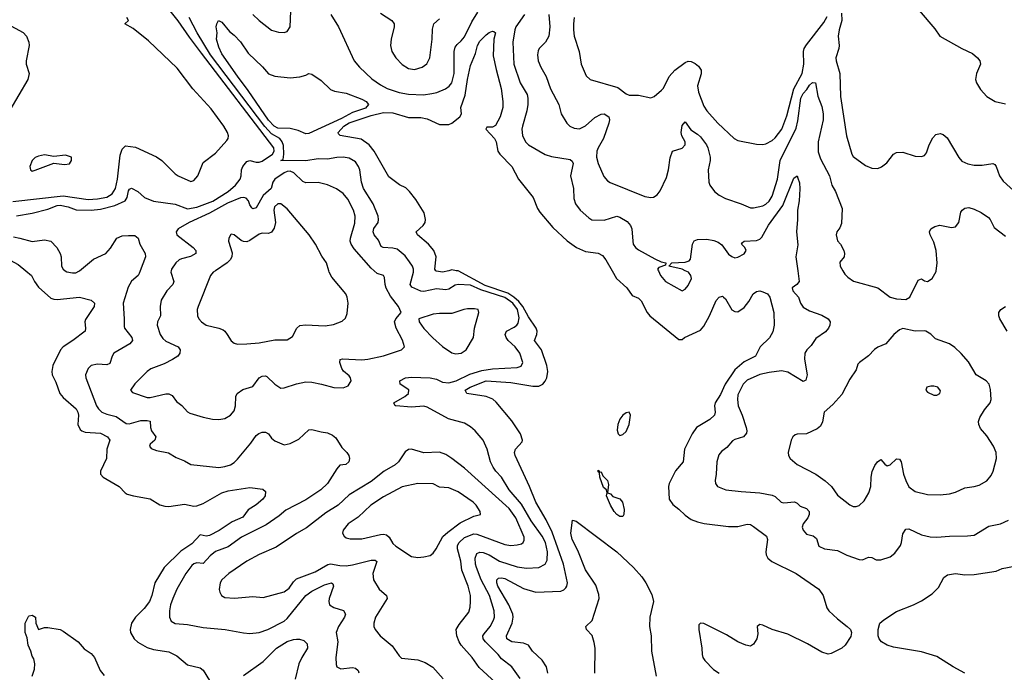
# Model space of a CAD drawing. Header units: inches. Extents: x 1552611 to 1694776, y 811966 to 917215.
# Tile 271 of 549: x 1600450 to 1606783, y 907415 to 911616. Entities that reach past the tile are written whole.
import ezdxf

# ---------------------------------------------------------------- set-up
doc = ezdxf.new("R2010")
doc.units = ezdxf.units.IN
doc.header["$MEASUREMENT"] = 0
doc.layers.add('B6900', color=7, linetype='Continuous')
doc.layers.add('B6901', color=7, linetype='Continuous')

msp = doc.modelspace()

# ---------------------------------------------------------------- linework, layer by layer
at = {"layer": 'B6900', "color": 5}
for points, elevation in [([(1600489.4, 910000), (1600525.7, 909970), (1600545, 909930), (1600570, 909894.4), (1600650, 909823.8), (1600670, 909816.6), (1600690, 909815.5), (1600834, 909830), (1600910, 909810.6), (1600930, 909791.3), (1600928, 909770), (1600874.1, 909685.9), (1600868.9, 909670), (1600872.9, 909630), (1600870.2, 909609.8), (1600791.7, 909550), (1600730.2, 909510), (1600712.1, 909490), (1600663.2, 909390), (1600656, 909350), (1600659.7, 909330), (1600682.1, 909282.1), (1600707.5, 909210), (1600730, 909184), (1600812.6, 909110), (1600823.1, 909090), (1600827.2, 909070), (1600824.1, 909010), (1600838.7, 908978.7), (1600848.5, 908968.5), (1600870, 908960.1), (1600970, 908953.6), (1601015, 908930), (1601029.1, 908910), (1601009.3, 908850), (1601009, 908790), (1600970.4, 908710), (1600970.5, 908690), (1600987.7, 908670), (1601090, 908610.5), (1601127.3, 908570), (1601141.7, 908561.7), (1601182, 908550), (1601290, 908532.2), (1601351.8, 908491.8), (1601383.6, 908483.6), (1601410, 908481.5), (1601510, 908497.2), (1601570, 908483.6), (1601590, 908486.5), (1601630, 908502), (1601750, 908570.8), (1601790, 908582.1), (1601930, 908604.9), (1602013.5, 908593.5), (1602030, 908578), (1602028.2, 908550), (1602013.7, 908530), (1601970, 908492.6), (1601919.6, 908460.4), (1601885.9, 908414.1), (1601815.8, 908384.2), (1601732.6, 908327.4), (1601670, 908296.2), (1601650, 908291.8), (1601610, 908299.1), (1601557.9, 908242.1), (1601485.8, 908194.2), (1601379, 908090), (1601319.8, 907990), (1601299.2, 907910), (1601283.9, 907870), (1601250, 907824.4), (1601195, 907770), (1601168.3, 907730), (1601160.2, 907690), (1601162.9, 907670), (1601186.7, 907630), (1601210, 907608.2), (1601270, 907575.4), (1601310, 907562.5), (1601410, 907546.5), (1601460, 907520), (1601530, 907462), (1601610, 907443.7), (1601630, 907428.4), (1601670, 907362.6)], 920), ([(1600741.7, 910000), (1600752.1, 909992.1), (1600790, 909985.3), (1600810, 909987.2), (1600830, 909995.8), (1600835.1, 910000)], 940), ([(1601225.3, 910000), (1601218.5, 909981.5), (1601210.9, 909969.1), (1601170, 909932.9), (1601146.6, 909893.4), (1601115.6, 909790), (1601122.6, 909690), (1601120.8, 909640.8), (1601123.7, 909630), (1601170.3, 909570), (1601174.9, 909550), (1601158.7, 909530), (1601056, 909470), (1601043.9, 909450), (1601030, 909402), (1601010, 909393.7), (1600950, 909398.7), (1600910.2, 909389.7), (1600890, 909369.4), (1600872.9, 909330), (1600875.8, 909310), (1600944.8, 909130), (1600955.9, 909110), (1600978, 909090), (1601010, 909076.6), (1601070, 909061.9), (1601135.7, 909015.7), (1601154.6, 909014.6), (1601230, 909035.7), (1601270, 909036.5), (1601290, 909030.3), (1601291.9, 908990), (1601297.8, 908970), (1601325.7, 908930), (1601318.4, 908910), (1601290, 908884), (1601284.4, 908870), (1601294.9, 908854.9), (1601330, 908841.5), (1601407.7, 908827.8), (1601457.2, 908797.2), (1601510, 908775.3), (1601551.5, 908751.5), (1601730, 908733.7), (1601770, 908738.7), (1601805.2, 908750), (1601830, 908766), (1601850, 908786), (1601936.4, 908890), (1601970, 908938), (1601987.3, 908952.7), (1602010, 908960.2), (1602030, 908960.2), (1602050, 908950.3), (1602070, 908922), (1602090, 908904.6), (1602150, 908878.9), (1602190, 908887.8), (1602245.3, 908914.7), (1602310, 908974.9), (1602330, 908978.5), (1602390, 908961.7), (1602430, 908956.5), (1602461.8, 908941.8), (1602484, 908924), (1602521.8, 908861.8), (1602553.7, 908830), (1602566.4, 908810), (1602572, 908790), (1602567.3, 908770), (1602548.1, 908751.9), (1602510, 908747), (1602490, 908724.5), (1602430.3, 908630), (1602387.2, 908590), (1602290, 908525.8), (1602161.4, 908458.6), (1602117.9, 908422.1), (1602035.1, 908364.9), (1601875.9, 908284.1), (1601790, 908223.2), (1601708.3, 908191.7), (1601674.9, 908165.1), (1601630, 908115.5), (1601590, 908119.4), (1601570, 908112.3), (1601558, 908102), (1601518.4, 908050), (1601461.6, 907950), (1601434.2, 907890), (1601420.2, 907850), (1601412.6, 907810), (1601413.4, 907770), (1601423.2, 907743.2), (1601449.2, 907729.2), (1601530, 907723.2), (1601630, 907703.6), (1601771, 907691), (1601890, 907668.2), (1601930, 907664.4), (1601990, 907670.2), (1602045.6, 907690), (1602150, 907743.2), (1602170, 907761.1), (1602290, 907908.9), (1602330, 907936.4), (1602410, 907977.3), (1602456, 907990), (1602464.9, 907984.9), (1602468.9, 907970), (1602439.4, 907890), (1602437.5, 907870), (1602442.4, 907850), (1602470, 907831.2), (1602533, 907813), (1602545.6, 907790), (1602539.4, 907770), (1602499.8, 907710), (1602486.4, 907670), (1602496.1, 907610), (1602483.1, 907510), (1602484.7, 907464.7), (1602490.8, 907450), (1602516.4, 907436.4), (1602590, 907445.2), (1602610, 907440.7), (1602626.7, 907426.7), (1602631.9, 907411.9)], 940), ([(1601424.5, 910000), (1601422.7, 909990), (1601441.3, 909930), (1601434.3, 909910), (1601395.6, 909870), (1601360.2, 909810), (1601353.6, 909770), (1601354.9, 909710), (1601337.3, 909670), (1601334.4, 909650), (1601354.2, 909590), (1601370, 909562.6), (1601390, 909545.6), (1601468.4, 909510), (1601481.7, 909490), (1601480.3, 909470), (1601467, 909450), (1601432.3, 909427.7), (1601379.4, 909400.6), (1601292.7, 909367.2), (1601270, 909351.6), (1601190, 909272), (1601162.8, 909230), (1601176.3, 909216.3), (1601270, 909182.8), (1601290, 909183.6), (1601390, 909207.2), (1601410, 909206.9), (1601430, 909195.6), (1601458.1, 909158.1), (1601492.3, 909132.3), (1601530, 909091.4), (1601543.5, 909083.5), (1601630, 909057.1), (1601690, 909044.2), (1601730, 909042.8), (1601770, 909049.2), (1601805.6, 909070), (1601830, 909098), (1601838.4, 909130), (1601839.1, 909190), (1601849.7, 909210), (1601884.6, 909235.4), (1601950, 909254.3), (1601989.8, 909310), (1602010, 909321.6), (1602030, 909323.6), (1602038.6, 909318.6), (1602090, 909269), (1602130, 909243.7), (1602150, 909244.9), (1602230, 909271.7), (1602290, 909284.2), (1602330, 909282), (1602392, 909270), (1602470, 909247), (1602530, 909244.9), (1602562, 909258), (1602582, 909290), (1602578.7, 909310), (1602570, 909323.7), (1602533.5, 909353.5), (1602521.7, 909370), (1602508.5, 909410), (1602511.5, 909428.5), (1602526.8, 909433.2), (1602650, 909425.6), (1602690, 909429.4), (1602790, 909452.2), (1602905.2, 909490), (1602925.7, 909510), (1602912.5, 909552.5), (1602871.6, 909630), (1602861.2, 909670), (1602868.7, 909690), (1602904, 909730), (1602886, 909770), (1602835.9, 909835.9), (1602807.8, 909887.8), (1602799.8, 909910), (1602796.5, 909956.5), (1602789.4, 909969.4), (1602750, 909982.6), (1602729.6, 910000)], 960), ([(1601709.8, 910000), (1601694.9, 909990), (1601676.4, 909970), (1601596.9, 909770), (1601592.4, 909750), (1601594, 909710), (1601601.1, 909690), (1601618.4, 909670), (1601650.2, 909650.2), (1601730, 909630.2), (1601758.2, 909618.2), (1601770.3, 909610), (1601785.3, 909590), (1601810, 909547.7), (1601830, 909532.7), (1601850, 909526.7), (1601910, 909528.8), (1601990, 909536.1), (1602090, 909554), (1602170, 909554.9), (1602204.8, 909575.3), (1602233, 909630), (1602252, 909648), (1602288.1, 909651.9), (1602414.2, 909645.8), (1602467.3, 909652.7), (1602525.1, 909674.9), (1602544.9, 909695.1), (1602556, 909724), (1602563.5, 909790), (1602556.8, 909830), (1602546.6, 909850), (1602458.5, 909958.5), (1602441.5, 909990), (1602438.3, 910000)], 980), ([(1603670, 907375.6), (1603615.1, 907450), (1603550, 907500.4), (1603527.2, 907530), (1603446.2, 907610), (1603431.8, 907630), (1603429.9, 907650), (1603436.7, 907663.3), (1603476.8, 907710), (1603498.1, 907750), (1603503, 907770), (1603502.4, 907810), (1603471, 907910), (1603417.4, 908010), (1603387.2, 908090), (1603381.3, 908110), (1603379.2, 908150), (1603390, 908178.5), (1603410, 908187.8), (1603430, 908186.9), (1603470, 908171.3), (1603536.5, 908130), (1603650, 908094), (1603710, 908085), (1603790, 908088.4), (1603829.9, 908110.1), (1603842.6, 908137.4), (1603844.9, 908190), (1603832.8, 908250), (1603810.8, 908290), (1603740.1, 908390), (1603676.7, 908496.7), (1603597.6, 908590), (1603550, 908669.8), (1603512.8, 908710), (1603495.7, 908735.7), (1603477.7, 908770), (1603455.8, 908850), (1603430.8, 908910), (1603380.4, 908970), (1603350, 908995.3), (1603310, 909019), (1603207.3, 909047.3), (1603070, 909120.7), (1603050, 909127.1), (1602970, 909121.1), (1602870, 909129), (1602865.2, 909130), (1602856.9, 909150), (1602927.3, 909190), (1602951.8, 909210), (1602952.3, 909232.3), (1602898, 909270), (1602895.6, 909290), (1602930.7, 909309.3), (1602970, 909314.4), (1603090, 909311.2), (1603130, 909302.3), (1603170, 909282.7), (1603210, 909279.1), (1603257.8, 909290), (1603345.4, 909334.6), (1603423.1, 909356.9), (1603490, 909368.8), (1603650, 909376.5), (1603675.4, 909384.6), (1603685.4, 909410), (1603666.6, 909470), (1603637.4, 909510), (1603592.1, 909550), (1603578.1, 909570), (1603571.6, 909590), (1603581.7, 909610), (1603630, 909636.8), (1603647.8, 909650), (1603656.9, 909663.1), (1603663.1, 909696.9), (1603652.1, 909750), (1603622.7, 909790), (1603570, 909826.9), (1603415.6, 909875.7), (1603350, 909905.8), (1603270, 909911.6), (1603250, 909905.7), (1603210, 909881.1), (1603190, 909876.2), (1603130, 909882.4), (1603050, 909866), (1603030, 909867.7), (1602973.2, 909893.2), (1602962.5, 909910), (1602982.3, 909990), (1602982.3, 910000)], 940), ([(1603210.1, 910000), (1603170, 909990.6), (1603130, 909996.9), (1603127.6, 910000)], 920), ([(1603847.2, 907410), (1603839.4, 907450), (1603810, 907492.4), (1603747.3, 907550), (1603721.6, 907590), (1603690, 907601.5), (1603616.2, 907610), (1603582.7, 907630), (1603581.1, 907650), (1603618.3, 907730), (1603624.9, 907770), (1603622.2, 907790), (1603596.8, 907850), (1603526.3, 907970), (1603519, 907990), (1603519.4, 908010), (1603530, 908021.1), (1603550, 908023), (1603570, 908018.4), (1603690, 907953.2), (1603770, 907930.8), (1603930, 907936.2), (1603950, 907945.8), (1603961.7, 907958.3), (1603969.8, 907970.2), (1603972.7, 907990), (1603947.8, 908110), (1603875.8, 908315.8), (1603836, 908396), (1603769.4, 908510), (1603729.9, 908609.9), (1603636, 908810), (1603631.6, 908830), (1603638, 908850), (1603682, 908898), (1603684.2, 908910), (1603671.5, 908950), (1603614.4, 909034.4), (1603514, 909154), (1603492.8, 909172.8), (1603450, 909189.6), (1603325.2, 909210), (1603314.5, 909230), (1603348.2, 909250), (1603450, 909290.4), (1603610, 909280.3), (1603750, 909256), (1603790, 909257.1), (1603814.8, 909270), (1603830.7, 909289.3), (1603840.5, 909310), (1603846.1, 909350), (1603839.9, 909390), (1603806.2, 909490), (1603760.8, 909550), (1603777, 909590), (1603778, 909610), (1603771.3, 909630), (1603722.2, 909702.2), (1603685.3, 909770), (1603661.3, 909801.3), (1603628.1, 909830), (1603590, 909854.3), (1603444.3, 909904.3), (1603270, 909998.1), (1603258.3, 910000)], 920), ([(1604260, 910000), (1604289.3, 909949.3), (1604354.9, 909890), (1604390, 909840.7), (1604430, 909822.4), (1604446.9, 909806.9), (1604485.7, 909730), (1604503.1, 909710), (1604690, 909557.3), (1604710, 909557.3), (1604725.2, 909570), (1604830, 909616.5), (1604850, 909642.4), (1604886, 909710), (1604930, 909807.3), (1604950, 909830.4), (1604970, 909834.9), (1604977.3, 909830), (1604990, 909819.1), (1605030, 909748.5), (1605050, 909736.5), (1605070, 909736), (1605110, 909763.1), (1605139.1, 909800.9), (1605168.1, 909851.9), (1605190, 909865.8), (1605210, 909869.4), (1605230, 909864.8), (1605260.2, 909850), (1605276, 909830), (1605300.7, 909730), (1605302.7, 909650), (1605294, 909606), (1605272.1, 909567.9), (1605212.7, 909510), (1605182.6, 909450), (1605110, 909412.7), (1605050, 909361.6), (1604988.7, 909270), (1604958.1, 909201.9), (1604924.3, 909150), (1604918.8, 909130), (1604923.9, 909090), (1604919.2, 909070), (1604890, 909042.9), (1604803.1, 908990), (1604774.4, 908950), (1604725.2, 908850), (1604717.6, 908770), (1604667.5, 908712.5), (1604627.9, 908630), (1604623.6, 908610), (1604628.1, 908530), (1604650, 908494.4), (1604690, 908464.9), (1604730, 908425.3), (1604770, 908399.1), (1604810, 908383.2), (1604852.1, 908372.1), (1605010, 908353.6), (1605070, 908353.1), (1605130, 908367.9), (1605150, 908366), (1605170, 908353.1), (1605253.4, 908290), (1605260.8, 908270), (1605249.2, 908190), (1605252.4, 908170), (1605262, 908150), (1605288.5, 908128.5), (1605443.8, 908050), (1605590, 907950.3), (1605618.9, 907910), (1605642.6, 907830), (1605654.4, 907810), (1605710, 907759.3), (1605773.4, 907710), (1605793.4, 907690), (1605800.7, 907670), (1605795.5, 907644.5), (1605759.1, 907590), (1605739.1, 907570), (1605670, 907535.8), (1605650, 907532.2), (1605610, 907543.5), (1605517.4, 907597.4), (1605390, 907660.2), (1605290.6, 907690.6), (1605230, 907718.3), (1605210, 907721.6), (1605193.4, 907710), (1605196.7, 907663.3), (1605190.8, 907630), (1605170, 907595.3), (1605150, 907583.7), (1605121.2, 907590), (1605070, 907610.8), (1604995.4, 907655.4), (1604850.3, 907729.7), (1604828.2, 907731.8), (1604819, 907721), (1604817.2, 907690), (1604838.6, 907570), (1604840.2, 907530), (1604844.9, 907510), (1604857.6, 907490), (1604912.5, 907432.5), (1604948.4, 907408.4)], 920), ([(1604558, 910000), (1604571.8, 909970), (1604604.4, 909930), (1604710, 909870.7), (1604730, 909880.7), (1604750, 909904), (1604770.7, 909949.3), (1604766.6, 909970), (1604751.6, 909990), (1604730.6, 910000)], 940), ([(1605454.2, 910000), (1605463.6, 909930), (1605449.4, 909910.6), (1605418, 909890), (1605422.3, 909870), (1605459.6, 909830), (1605471.5, 909791.5), (1605490, 909766), (1605530, 909741.3), (1605610, 909714.3), (1605650.2, 909690.2), (1605663, 909670), (1605661.6, 909650), (1605652.2, 909630), (1605632.6, 909607.4), (1605570, 909564.5), (1605540.9, 909519.1), (1605512.7, 909490), (1605500.3, 909470), (1605497.7, 909430), (1605515.8, 909330), (1605505.7, 909294.3), (1605490, 909287.4), (1605390, 909347), (1605350, 909354.3), (1605270, 909344.6), (1605210, 909331.7), (1605130, 909294.9), (1605104.1, 909270), (1605070, 909200.7), (1605065.9, 909170), (1605070.2, 909130), (1605097.3, 909070), (1605122.8, 908990), (1605128, 908970), (1605125.1, 908954.9), (1605106, 908930), (1605050, 908913.3), (1605035.2, 908904.8), (1604998.5, 908861.5), (1604964, 908836), (1604946.2, 908813.8), (1604933.2, 908770), (1604930.3, 908690), (1604924.2, 908650), (1604925.7, 908630), (1604939.1, 908610), (1604992, 908590), (1605090, 908578), (1605209.8, 908570.2), (1605290, 908555.4), (1605310, 908547.2), (1605348.4, 908510), (1605365.4, 908505.5), (1605432.6, 908512.6), (1605450, 908504), (1605470, 908483.9), (1605510.3, 908470), (1605526.9, 908450), (1605527.3, 908430), (1605518.8, 908410), (1605489.1, 908370), (1605483.6, 908350), (1605490.3, 908330), (1605510, 908304.2), (1605553, 908293), (1605575.4, 908275.4), (1605590, 908227), (1605626.8, 908210), (1605710, 908198.3), (1605770, 908168.9), (1605850, 908141.3), (1605870, 908139.5), (1605910, 908154.9), (1605930, 908152.7), (1605959.5, 908139.5), (1605990, 908138.7), (1606050, 908159), (1606078.6, 908181.4), (1606114.5, 908230), (1606122.4, 908250), (1606130, 908306), (1606150, 908337.1), (1606170, 908338.7), (1606250, 908298.7), (1606306.6, 908286.6), (1606350, 908284), (1606430, 908291.7), (1606546.3, 908293.7), (1606590, 908298.4), (1606684.4, 908355.6), (1606759, 908370), (1606810, 908394)], 940), ([(1605745.1, 910000), (1605758.3, 909978.3), (1605777.7, 909957.7), (1605812.3, 909932.3), (1605968.8, 909888.8), (1606050, 909828.9), (1606090, 909817.8), (1606150, 909814.9), (1606175.1, 909830), (1606230, 909939.1), (1606250, 909946.8), (1606270, 909934.8), (1606290, 909931), (1606319, 909950), (1606344.8, 909995.2), (1606345.4, 910000)], 960), ([(1606802, 909610), (1606754.7, 909690), (1606748, 909710), (1606748.3, 909730), (1606761.5, 909750), (1606790.9, 909770)], 940), ([(1603510.6, 907350), (1603404.6, 907444.6), (1603361.2, 907510), (1603289.8, 907590), (1603276.8, 907610), (1603261.4, 907650), (1603258.2, 907690), (1603276.9, 907723.1), (1603337.8, 907802.2), (1603347, 907833), (1603350.5, 907870), (1603348.6, 907910), (1603335.5, 907970), (1603293.1, 908073.1), (1603286.4, 908130), (1603265.9, 908210), (1603266, 908230), (1603275.6, 908250), (1603310, 908281.6), (1603370, 908306.1), (1603390, 908304.7), (1603570, 908236.8), (1603609.1, 908230.9), (1603650, 908234.7), (1603677.4, 908242.6), (1603688.9, 908251.1), (1603695.4, 908264.6), (1603694.6, 908285.4), (1603641.4, 908410), (1603597.5, 908470), (1603310, 908727.7), (1603230, 908791.1), (1603190, 908816.9), (1603150, 908831), (1603048.5, 908828.5), (1602970, 908851.6), (1602950, 908849.4), (1602930, 908833.2), (1602886.5, 908770), (1602866, 908750), (1602793.7, 908710), (1602710, 908642.9), (1602570, 908556.3), (1602499.1, 908490), (1602418.1, 908441.9), (1602295.4, 908344.6), (1602230, 908308.6), (1602098.8, 908221.2), (1601990, 908173.1), (1601910.4, 908130), (1601794.4, 908050), (1601750, 908009.3), (1601739.5, 907990), (1601733.2, 907946.8), (1601736.4, 907930), (1601748.2, 907910), (1601770, 907896.4), (1601831.7, 907891.7), (1601950, 907902.6), (1602016.5, 907896.5), (1602150, 907932.3), (1602184, 907956), (1602210, 907997.3), (1602230, 908016.4), (1602350, 908062.1), (1602431.2, 908108.8), (1602450, 908113.7), (1602510, 908101.2), (1602550, 908100.3), (1602590, 908106.4), (1602710, 908137.5), (1602737.3, 908137.3), (1602747, 908127), (1602722, 908050), (1602724.9, 908010), (1602763.1, 907950), (1602808.5, 907910), (1602812.9, 907890), (1602738.9, 907770), (1602727.4, 907730), (1602728.8, 907710), (1602737.1, 907690), (1602768.2, 907650), (1602845.1, 907585.1), (1602890, 907521), (1602906.2, 907506.2), (1603010, 907494), (1603057.6, 907477.6), (1603107.5, 907447.5), (1603173.6, 907373.6)], 960), ([(1604149.9, 907410), (1604151.8, 907570), (1604145.8, 907605.8), (1604131.1, 907651.1), (1604096.3, 907690), (1604091.6, 907710), (1604132.1, 907747.9), (1604177.9, 907890), (1604175.1, 907915.1), (1604155.1, 907975.1), (1604090, 908075), (1604039.8, 908199.8), (1604003.2, 908270), (1603994.4, 908310), (1604006.7, 908393.3), (1604030, 908387.2), (1604290.1, 908190), (1604397.6, 908090), (1604451, 908030), (1604477.4, 907990), (1604515.9, 907915.9), (1604525.7, 907870), (1604503.2, 907770), (1604501.9, 907710), (1604510.8, 907650), (1604513.8, 907550), (1604543.8, 907390)], 880), ([(1606528.4, 907410), (1606454.7, 907450), (1606350, 907515.8), (1606250, 907545.5), (1606070, 907576.8), (1606029.4, 907590), (1605993.6, 907610), (1605978, 907630), (1605971.3, 907650), (1605971.2, 907690), (1605983, 907730), (1606007.3, 907752.7), (1606090, 907805.8), (1606199.3, 907850), (1606250, 907875.3), (1606319.2, 907920.8), (1606360.1, 907959.9), (1606394.5, 908025.5), (1606418, 908042), (1606468.5, 908051.5), (1606530, 908041.8), (1606590, 908044), (1606730, 908066.4), (1606770, 908082.4), (1606928, 908112)], 920), ([(1600529.6, 907390.4), (1600544.4, 907435.6), (1600547.6, 907470), (1600541.6, 907501.6), (1600530, 907517.6), (1600522.2, 907550), (1600505.3, 907590), (1600497.5, 907637.5), (1600485.1, 907670), (1600485.2, 907730), (1600505.4, 907774.6), (1600510, 907779.1), (1600530, 907782), (1600552.4, 907770), (1600553.4, 907730), (1600570, 907691), (1600610, 907702.8), (1600630, 907704), (1600710, 907690.6), (1600730, 907678.8), (1600825.5, 907610), (1600865.3, 907565.3), (1600910, 907536.4), (1600931.4, 907510), (1600966.5, 907426.5), (1600994.2, 907394.2)], 880), ([(1601890, 907393.5), (1602015.1, 907484.9), (1602101.7, 907570), (1602170, 907613.2), (1602210, 907626.6), (1602230, 907628.6), (1602250, 907627.5), (1602278.5, 907618.5), (1602298.3, 907598.3), (1602301.6, 907570), (1602264.1, 907510), (1602246.4, 907470), (1602222.2, 907370)], 920)]:
    msp.add_lwpolyline(points, dxfattribs=dict(at, elevation=elevation))
for points, elevation in [([(1603375.1, 909755.1), (1603330, 909753.7), (1603306.8, 909750), (1603230, 909723.9), (1603150, 909724.2), (1603110, 909719.7), (1603017.3, 909690), (1603020.3, 909670), (1603048.5, 909628.5), (1603107.2, 909567.2), (1603170, 909512.1), (1603230, 909472.1), (1603254.8, 909465.2), (1603290, 909469.2), (1603322, 909490), (1603369.6, 909570), (1603374.7, 909630), (1603402.7, 909730), (1603398, 909750)], 960), ([(1606130, 909627), (1606110, 909619.5), (1606071.8, 909588.2), (1606020.5, 909530), (1605970, 909507.2), (1605948.4, 909491.6), (1605910, 909452.8), (1605850.7, 909410), (1605842, 909398), (1605830, 909361.2), (1605790, 909300.9), (1605737.5, 909202.5), (1605681.1, 909138.9), (1605624.7, 909090), (1605613.2, 909026.8), (1605600.5, 908999.5), (1605578.4, 908981.6), (1605510, 908949.6), (1605450, 908948), (1605437.7, 908942.3), (1605423.1, 908930), (1605412.4, 908910), (1605393.4, 908830), (1605395.5, 908810), (1605405.5, 908790), (1605450, 908752.4), (1605570, 908690.3), (1605630, 908647.2), (1605672.2, 908610), (1605710, 908554.9), (1605790, 908492.4), (1605810, 908482.4), (1605830, 908481.6), (1605850, 908488), (1605881.7, 908518.3), (1605910.7, 908569.3), (1605924, 908610), (1605925.7, 908670), (1605932.9, 908707.1), (1605950, 908746), (1605967, 908770), (1605990, 908784), (1606014, 908754), (1606030, 908743), (1606050, 908750.4), (1606090, 908788.2), (1606110, 908787.3), (1606119.5, 908770), (1606134.2, 908690), (1606148.8, 908648.8), (1606169.5, 908609.5), (1606210, 908579), (1606290, 908559), (1606370, 908556.5), (1606430, 908563.1), (1606470, 908574), (1606530, 908603.1), (1606590, 908610.3), (1606621.1, 908618.9), (1606670, 908647.7), (1606697.8, 908682.2), (1606710.8, 908709.2), (1606732, 908790), (1606729.8, 908830), (1606713.5, 908870), (1606670, 908936.2), (1606630, 908983.7), (1606618.3, 909010), (1606617.7, 909030), (1606625.4, 909054.6), (1606655.7, 909104.3), (1606691.5, 909148.5), (1606699, 909170), (1606694.8, 909234.8), (1606684.8, 909270), (1606665.7, 909290), (1606603.1, 909330), (1606552.3, 909412.3), (1606506.7, 909466.7), (1606465.1, 909505.1), (1606430, 909528.6), (1606341.1, 909561.1), (1606310, 909591.3), (1606279, 909610), (1606267, 909613), (1606210, 909609.6)], 960), ([(1606330, 909257.2), (1606310, 909257.2), (1606284.7, 909250), (1606278, 909230), (1606290, 909218), (1606330, 909198), (1606350, 909198), (1606368, 909210), (1606372.9, 909227.1), (1606355.3, 909250)], 980), ([(1604370, 909089.6), (1604350, 909084.1), (1604330, 909069.8), (1604310, 909045.1), (1604297.2, 909010), (1604292.6, 908972.6), (1604299.6, 908950), (1604310, 908939), (1604330, 908944.5), (1604350, 908965.6), (1604370.7, 909010), (1604377.8, 909070)], 920), ([(1604182, 908702), (1604190, 908705.5), (1604200.3, 908680.3), (1604230.7, 908650), (1604236.3, 908623.7), (1604230.9, 908570.9), (1604250, 908562.8), (1604266.1, 908546.1), (1604310, 908531), (1604326.6, 908510), (1604337.5, 908462.5), (1604336.8, 908430), (1604330, 908416.9), (1604310, 908417.3), (1604290, 908431.1), (1604272.6, 908450), (1604249.1, 908490), (1604224, 908550), (1604229, 908570), (1604224, 908590), (1604205.3, 908605.3), (1604182.3, 908670), (1604178.9, 908698.9), (1604170, 908705.2), (1604170, 908716)], 880), ([(1603010.5, 908630.5), (1602910, 908608.3), (1602790, 908544.8), (1602708.9, 908490), (1602626.5, 908413.5), (1602563.1, 908370), (1602530.4, 908330), (1602527, 908310), (1602536.3, 908290), (1602550, 908280.4), (1602574.6, 908274.6), (1602650, 908274), (1602770, 908302.7), (1602790, 908304.4), (1602810, 908299.7), (1602825.5, 908285.5), (1602850, 908244.9), (1602870, 908226.5), (1602970, 908160.4), (1603010, 908154), (1603050, 908157.1), (1603090, 908166.4), (1603110, 908182.4), (1603129.7, 908210), (1603172, 908288), (1603202.8, 908317.2), (1603283, 908377), (1603370, 908419.7), (1603413.2, 908430), (1603412, 908450), (1603386.2, 908490), (1603367.7, 908510), (1603270, 908577.3), (1603210, 908603.2), (1603150, 908606.2), (1603110, 908627.7)], 980)]:
    msp.add_lwpolyline(points, close=True, dxfattribs=dict(at, elevation=elevation))
at = {"layer": 'B6901', "color": 5}
for points, elevation in [([(1600430, 910353.2), (1600529.9, 910370.1), (1600630, 910396.6), (1600690, 910420.3), (1600710, 910421.8), (1600762.6, 910410), (1600812.3, 910392.3), (1600910, 910390.5), (1600970, 910396), (1601060.8, 910419.2), (1601127.4, 910450), (1601141.4, 910470), (1601150, 910514), (1601156.2, 910523.8), (1601170, 910530.3), (1601210, 910509.1), (1601253.1, 910470), (1601310, 910447.5), (1601450, 910427.1), (1601530, 910398.4), (1601590, 910407.9), (1601692.9, 910447.1), (1601790.7, 910509.3), (1601837.3, 910550), (1601869, 910590), (1601875.1, 910610), (1601876.8, 910650), (1601885.6, 910670), (1601910, 910701.8), (1601930, 910710.1), (1601970, 910697.8), (1601990, 910697.6), (1602010, 910704.7), (1602076, 910750), (1602087.5, 910770), (1602084, 910790), (1601619.2, 911399.2), (1601542.1, 911502.1), (1601470, 911608.6), (1601283.5, 911843.5)], 960), ([(1600405.6, 910445.6), (1600730, 910480.8), (1600890, 910458.7), (1600950, 910461.8), (1601010, 910473.9), (1601044.7, 910495.3), (1601065.4, 910530), (1601079, 910590), (1601095.5, 910744.5), (1601110, 910783.2), (1601130, 910802.8), (1601194.2, 910794.2), (1601330, 910732.2), (1601363.1, 910710), (1601450, 910624.4), (1601470, 910610.4), (1601550, 910574.3), (1601570, 910580.3), (1601595.3, 910610), (1601630, 910695.5), (1601710, 910755.8), (1601781.9, 910838.1), (1601789.8, 910850.2), (1601792.3, 910867.7), (1601786.2, 910890), (1601763, 910930), (1601681.8, 911041.8), (1601563.3, 911170), (1601463.4, 911303.4), (1601279, 911479), (1601179.3, 911559.3), (1601126, 911590), (1601149, 911610), (1601139.7, 911630)], 980), ([(1602982.3, 910000), (1602982.3, 910010), (1602976, 910030), (1602958, 910058), (1602930, 910094.6), (1602878.1, 910138.1), (1602850, 910145.9), (1602788.8, 910148.8), (1602775.1, 910155.1), (1602757.1, 910197.1), (1602729.8, 910230), (1602722.4, 910250), (1602728.3, 910271.7), (1602755.3, 910310), (1602758.8, 910330), (1602755.1, 910350), (1602723.7, 910430), (1602660.6, 910530), (1602649, 910570), (1602636.8, 910650), (1602630, 910671.6), (1602610, 910701.3), (1602570, 910724.7), (1602530, 910730.9), (1602490, 910728.7), (1602430, 910717), (1602370, 910718.9), (1602290, 910706.1), (1602130, 910709.2), (1602144.8, 910715.2), (1602149.1, 910750.9), (1602146.6, 910806.6), (1602137.8, 910830), (1602122.2, 910850), (1602070, 910881.2), (1602027.4, 910927.4), (1601677.5, 911390), (1601591.6, 911530), (1601539.9, 911630)], 940), ([(1601950.2, 911650), (1601990.2, 911610), (1602070, 911547.2), (1602114.4, 911534.4), (1602150, 911533.4), (1602170, 911540.3), (1602189, 911570), (1602194.2, 911670)], 940), ([(1602451.3, 911650), (1602500.2, 911570), (1602600.4, 911350), (1602635.8, 911310), (1602715.7, 911235.7), (1602770, 911196.5), (1602813.4, 911173.4), (1602890, 911146), (1602950, 911136.1), (1603047.9, 911132.1), (1603100, 911140), (1603132.6, 911147.4), (1603189.2, 911170.8), (1603212.3, 911187.7), (1603228.7, 911210), (1603244.1, 911270), (1603245.2, 911410), (1603250, 911439.3), (1603263, 911457), (1603290, 911479.1), (1603310, 911506.3), (1603358.3, 911601.7), (1603396.3, 911663.7)], 940), ([(1602770, 911657.6), (1602844, 911610), (1602858, 911590), (1602858.4, 911570), (1602838.3, 911490), (1602835.6, 911450), (1602844.6, 911410), (1602868.9, 911370), (1602910, 911327.4), (1602950, 911301.3), (1602990, 911295.8), (1603039.5, 911310), (1603068.8, 911331.2), (1603087.3, 911370), (1603102.9, 911490), (1603105.2, 911554.8), (1603114, 911590), (1603150, 911621.5)], 960), ([(1603697.2, 911650), (1603642.2, 911570), (1603634.9, 911550), (1603621.3, 911470), (1603628.1, 911330), (1603668.7, 911210), (1603713.7, 911133.7), (1603719.2, 911110), (1603718.4, 911070), (1603711.1, 911030), (1603683.5, 910930), (1603680.7, 910910), (1603684.2, 910870), (1603702.4, 910830), (1603722.6, 910810), (1603830, 910748.9), (1603870, 910734.2), (1603990, 910714.7), (1604004.2, 910704.2), (1604009, 910690), (1603993.1, 910610), (1604012.6, 910530), (1604014.7, 910465.3), (1604024.4, 910430), (1604055.8, 910390), (1604110, 910339.2), (1604130, 910328.2), (1604210, 910325.3), (1604290, 910350.2), (1604310, 910345.2), (1604356.5, 910316.5), (1604379.7, 910290), (1604386.7, 910270), (1604392.7, 910190), (1604396.9, 910170), (1604410.3, 910150), (1604430, 910134), (1604535.9, 910075.9), (1604576.7, 910056.7), (1604606, 910050), (1604603.6, 910036.4), (1604560.3, 910019.7), (1604553.4, 910010), (1604558, 910000)], 940), ([(1603852.5, 911650), (1603860.2, 911570), (1603853.4, 911510), (1603832.9, 911470), (1603791.6, 911430), (1603784.5, 911415.5), (1603779.7, 911390), (1603785.4, 911350), (1603801, 911310), (1603835.2, 911250), (1603864.8, 911170), (1603916.9, 911070), (1603932.4, 911010), (1603968.2, 910950), (1603988, 910930), (1604016.4, 910916.4), (1604050, 910913.8), (1604090, 910932.9), (1604150, 910985.2), (1604190, 911008.3), (1604210.1, 911010.1), (1604239, 910990), (1604244.7, 910970), (1604238.9, 910950), (1604204.6, 910850), (1604170.1, 910790), (1604163.2, 910770), (1604160.6, 910730), (1604171, 910690), (1604206.9, 910606.9), (1604230, 910578.9), (1604248.4, 910568.4), (1604470, 910476.5), (1604509.6, 910470.4), (1604527.6, 910472.4), (1604550, 910488), (1604570, 910513.4), (1604610, 910599.1), (1604623.7, 910650), (1604633.6, 910726.4), (1604649.8, 910770.2), (1604710, 910788.9), (1604730.9, 910810), (1604729.7, 910830), (1604708, 910868), (1604703.8, 910890), (1604710, 910934.8), (1604730, 910957.1), (1604767.2, 910907.2), (1604810, 910879.4), (1604830, 910860.6), (1604868, 910810), (1604876.8, 910790), (1604891.8, 910730), (1604891.8, 910710), (1604879, 910650), (1604882, 910570), (1604889.4, 910549.4), (1604918.3, 910510), (1604950, 910485.3), (1604990, 910463.6), (1605090, 910430.4), (1605150, 910404.9), (1605170, 910404.9), (1605230, 910417.3), (1605250, 910428.3), (1605270, 910448.1), (1605290, 910480.4), (1605323.8, 910590), (1605341.5, 910710), (1605443.7, 910916.3), (1605456, 910964), (1605473.4, 911110), (1605490, 911141.1), (1605513.2, 911166.8), (1605530, 911194), (1605550, 911211.8), (1605568.5, 911208.5), (1605582.7, 911122.6), (1605610, 911057.3), (1605618.9, 911010), (1605618, 910970), (1605586.1, 910830), (1605585.5, 910765.5), (1605600.3, 910720.3), (1605659.6, 910610), (1605674.6, 910550), (1605697.6, 910510), (1605739.2, 910399.2), (1605735.3, 910304.7), (1605724.9, 910275.1), (1605706.4, 910250), (1605701.6, 910230), (1605710, 910191.3), (1605730, 910171.3), (1605750, 910130.8), (1605754.9, 910110), (1605754, 910090), (1605726.1, 910053.9), (1605727, 910030), (1605745.1, 910000)], 960), ([(1604015.9, 911630), (1604011, 911590), (1604011, 911550), (1604017.4, 911510), (1604047.5, 911410), (1604061.1, 911330), (1604094.6, 911254.6), (1604118.8, 911230), (1604298.2, 911178.2), (1604350, 911138), (1604370, 911130.4), (1604430, 911128.9), (1604510, 911113), (1604530, 911121.6), (1604578.4, 911161.6), (1604590, 911175.3), (1604628.4, 911250), (1604663.7, 911290), (1604730, 911340.6), (1604750, 911348.2), (1604770, 911346), (1604794.1, 911334.1), (1604816.1, 911316.1), (1604832.3, 911290), (1604833.3, 911266.7), (1604810.2, 911189.8), (1604816.5, 911150), (1604850, 911059.1), (1604870, 911028.4), (1604940.4, 910950), (1605044.9, 910850), (1605070, 910837.6), (1605190, 910813.6), (1605230, 910811.5), (1605250, 910817.3), (1605290, 910838.4), (1605310, 910854.5), (1605351.4, 910910), (1605384.1, 910995.9), (1605428.3, 911170), (1605482.3, 911270), (1605492.9, 911330), (1605492.5, 911410), (1605496.6, 911430), (1605510, 911453.2), (1605621.8, 911598.2), (1605643.8, 911636.2)], 980), ([(1605736.6, 911656.6), (1605738.5, 911610), (1605720.4, 911550), (1605713.6, 911510), (1605721.5, 911450), (1605719.3, 911430), (1605699.7, 911370), (1605701.3, 911350), (1605724.8, 911270), (1605730, 911122), (1605768.3, 910868.2), (1605801.7, 910750), (1605810, 910735.6), (1605890, 910677.8), (1605930, 910660.2), (1605970, 910658), (1605992.2, 910667.8), (1606026.8, 910693.2), (1606069.5, 910750), (1606090, 910761.6), (1606130, 910763), (1606210, 910737.1), (1606250, 910734.9), (1606270, 910740.5), (1606282.3, 910757.8), (1606299.3, 910810), (1606324.2, 910855.8), (1606343.2, 910876.8), (1606370, 910883), (1606390, 910876.3), (1606414.7, 910854.7), (1606490, 910728.7), (1606510, 910706), (1606548.3, 910688.3), (1606590, 910680.2), (1606640.2, 910679.8), (1606710, 910690.2), (1606722.6, 910682.6), (1606731.2, 910671.2), (1606751.6, 910610), (1606776, 910576), (1606890, 910474)], 980), ([(1606234.5, 911674.5), (1606336.1, 911556.1), (1606369.2, 911509.2), (1606510.4, 911430), (1606577.5, 911397.5), (1606610.3, 911370), (1606626.4, 911350), (1606630.4, 911330), (1606604.7, 911270), (1606598.5, 911230), (1606604.7, 911210), (1606630, 911166.7), (1606670, 911121.3), (1606724, 911090), (1606790, 911074.3)], 1020), ([(1600370, 911588.7), (1600472.7, 911532.7), (1600492.9, 911510), (1600508.9, 911470), (1600510.3, 911449.7), (1600492.2, 911350), (1600492.2, 911330), (1600511.7, 911270), (1600503.1, 911230), (1600386.9, 911033.1)], 980), ([(1603127.6, 910000), (1603119.8, 910010), (1603127.9, 910090), (1603114, 910130), (1603078.5, 910170), (1603009.7, 910230), (1603000.7, 910250), (1603046, 910290), (1603057.4, 910310), (1603061, 910330), (1603052.3, 910372.3), (1602998.2, 910458.2), (1602957.4, 910510), (1602933.2, 910533.2), (1602893.2, 910553.2), (1602824.7, 910604.7), (1602729.8, 910770), (1602697, 910810), (1602645.7, 910845.7), (1602510.6, 910870.6), (1602500.2, 910880.2), (1602498.5, 910890), (1602533.8, 910930), (1602568.8, 910951.2), (1602710, 910999.9), (1602790, 911018.3), (1602850, 911015.4), (1602950, 910985.5), (1603030, 910985.1), (1603070, 910977.7), (1603150, 910941.3), (1603210, 910940.2), (1603229.6, 910950), (1603280.9, 910990), (1603291.1, 911008.9), (1603287.9, 911050), (1603315.1, 911130), (1603329.6, 911230), (1603350, 911321.6), (1603381.6, 911398.4), (1603395.6, 911450), (1603410, 911478.4), (1603450, 911519.1), (1603470, 911534), (1603490, 911541), (1603499.8, 911539.8), (1603510.4, 911530.4), (1603500.5, 911490), (1603496.2, 911383.8), (1603514.2, 911294.2), (1603547.1, 911172.9), (1603557.5, 911090), (1603556.5, 911050), (1603541.4, 910990), (1603510, 910934.5), (1603490, 910923.8), (1603455.5, 910924.5), (1603448.2, 910910), (1603503.5, 910850), (1603514.3, 910830), (1603526.4, 910770), (1603537.8, 910750), (1603614.7, 910670), (1603659.2, 910590), (1603752.2, 910470), (1603780.6, 910400.6), (1603796.5, 910376.5), (1603878.2, 910278.2), (1603971.9, 910191.9), (1604030.6, 910150), (1604090, 910123.1), (1604170, 910112.9), (1604198.2, 910098.2), (1604219.5, 910070), (1604260, 910000)], 920), ([(1602729.6, 910000), (1602710, 910016.8), (1602601.2, 910141.2), (1602581.6, 910170), (1602575.8, 910190), (1602577.3, 910210), (1602604.9, 910304.9), (1602607.5, 910350), (1602596.7, 910390), (1602560.1, 910459.9), (1602530, 910497.7), (1602487, 910527), (1602430, 910552), (1602370, 910567.8), (1602290, 910564.9), (1602270, 910575), (1602212.4, 910630), (1602190, 910639.6), (1602170, 910638.7), (1602150, 910630.2), (1602092, 910590), (1602077.7, 910570), (1602066.4, 910530), (1602016.5, 910483.5), (1601970, 910403.5), (1601950, 910398.2), (1601943.5, 910403.5), (1601930, 910424.2), (1601922, 910450), (1601907.1, 910467.1), (1601891, 910471), (1601870, 910468.2), (1601786.1, 910433.9), (1601670, 910369.7), (1601539.7, 910310), (1601468.8, 910270), (1601455.8, 910250), (1601461.6, 910230), (1601565.5, 910150), (1601583.1, 910130), (1601583.7, 910110), (1601549.4, 910090.6), (1601490, 910077.1), (1601475.8, 910070), (1601454.6, 910050), (1601426.3, 910010), (1601424.5, 910000)], 960), ([(1604730.6, 910000), (1604710, 910009.8), (1604626, 910030), (1604644, 910050), (1604730, 910055), (1604756.4, 910063.6), (1604764.9, 910075.1), (1604777.2, 910170), (1604787.4, 910192.6), (1604810, 910200.9), (1604870, 910202.8), (1604914.8, 910194.8), (1604943.6, 910183.6), (1604966.5, 910166.5), (1605010, 910106.4), (1605030, 910090.4), (1605050, 910082.4), (1605070, 910087.4), (1605110, 910109.2), (1605122.4, 910130), (1605114.5, 910150), (1605092, 910170), (1605099.1, 910180.9), (1605109.9, 910190.1), (1605190, 910195.1), (1605210, 910203.2), (1605223.5, 910216.5), (1605266.3, 910293.7), (1605359.4, 910420.6), (1605430, 910596), (1605450, 910610.8), (1605455.8, 910595.8), (1605464.8, 910564.8), (1605467.7, 910527.7), (1605462.6, 910450), (1605452.4, 910390), (1605452.7, 910330), (1605445.4, 910250), (1605454.2, 910165.8), (1605442.2, 910090), (1605454.2, 910000)], 940), ([(1602438.3, 910000), (1602422.3, 910050), (1602392.5, 910092.5), (1602353.5, 910170), (1602311, 910231), (1602170, 910397.5), (1602130, 910431), (1602110, 910430.5), (1602088.7, 910410), (1602084.8, 910390), (1602094.8, 910310), (1602085.6, 910274.4), (1602070, 910247), (1602050, 910240.2), (1602010, 910241.8), (1601990, 910235.3), (1601930, 910193.6), (1601910, 910186.3), (1601890, 910187.9), (1601874.6, 910194.6), (1601830, 910231.8), (1601810, 910236), (1601807, 910233), (1601795.5, 910210), (1601792.7, 910190), (1601815.6, 910115.6), (1601813.4, 910090), (1601802.8, 910070), (1601784.4, 910050), (1601709.8, 910000)], 980), ([(1606345.4, 910000), (1606351.5, 910048.5), (1606344, 910130), (1606330, 910184), (1606306.6, 910230), (1606303, 910250), (1606309.8, 910270.3), (1606335.8, 910284.2), (1606368.1, 910291.9), (1606442.9, 910277.1), (1606470, 910281.6), (1606489.6, 910310), (1606504, 910376), (1606511.1, 910388.9), (1606530, 910402.4), (1606554.3, 910405.7), (1606590, 910396.5), (1606633.8, 910373.8), (1606681.5, 910341.5), (1606692.9, 910330), (1606718.2, 910278.2), (1606790, 910221.1)], 960), ([(1600835.1, 910000), (1600925.4, 910074.6), (1601002.9, 910110), (1601034.1, 910145.9), (1601074.7, 910210), (1601110, 910224), (1601150, 910227.5), (1601190, 910225.4), (1601212.4, 910210), (1601222.8, 910170), (1601256.5, 910110), (1601258.3, 910090), (1601225.3, 910000)], 940), ([(1600000, 910154.5), (1600030, 910174.9), (1600050, 910179.1), (1600113.2, 910173.2), (1600127, 910167), (1600150, 910128.4), (1600190, 910104.5), (1600250, 910088.3), (1600388.2, 910068.2), (1600440.5, 910040.5), (1600489.4, 910000)], 920), ([(1600410, 910216.8), (1600450.1, 910210.1), (1600530, 910186.9), (1600610, 910197.8), (1600650, 910190.2), (1600688.5, 910150), (1600710.4, 910110), (1600717.6, 910090), (1600719.5, 910030), (1600728.5, 910010), (1600741.7, 910000)], 940), ([(1603258.3, 910000), (1603230, 910004.7), (1603210.1, 910000)], 920)]:
    msp.add_lwpolyline(points, dxfattribs=dict(at, elevation=elevation))
for points, elevation in [([(1602190, 911241.5), (1602252.6, 911247.4), (1602290, 911258), (1602310, 911270.3), (1602330, 911265.3), (1602390, 911223.2), (1602450, 911166), (1602475.2, 911155.2), (1602550, 911143.1), (1602650, 911104.8), (1602677.9, 911090), (1602693.4, 911070), (1602673.9, 911046.1), (1602590, 911019.1), (1602519.7, 910980.3), (1602310, 910884), (1602290, 910881.6), (1602241.8, 910901.8), (1602190, 910916), (1602110, 910918), (1602086.7, 910930), (1602050, 910969.9), (1601920.3, 911160.3), (1601850, 911251.1), (1601750, 911396.2), (1601730, 911439), (1601716, 911490), (1601719, 911530), (1601714, 911570), (1601717.2, 911590), (1601729.4, 911610.6), (1601750, 911600.5), (1601799.5, 911539.5), (1601830, 911515.3), (1601870, 911474), (1601920.4, 911400.4), (1602011.5, 911311.5), (1602050, 911267.1), (1602090, 911251.1)], 920), ([(1600610, 910744.7), (1600570, 910736.8), (1600550, 910727.6), (1600530.2, 910710), (1600515.6, 910670), (1600520.4, 910650), (1600530, 910641.3), (1600550, 910646.7), (1600670, 910691.3), (1600737.5, 910682.5), (1600770, 910686.8), (1600782.7, 910710), (1600782.7, 910730), (1600744.4, 910744.4), (1600670, 910735.6)], 1020)]:
    msp.add_lwpolyline(points, close=True, dxfattribs=dict(at, elevation=elevation))

doc.saveas('drawing.dxf')
